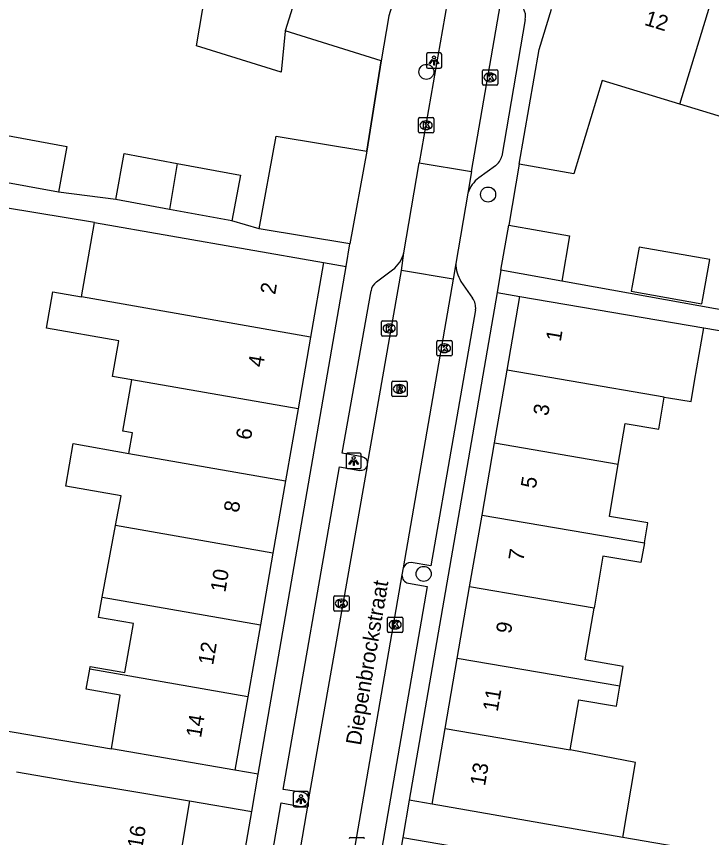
# Model space of a CAD drawing. Extents: x 159822 to 160765, y 380693 to 381634.
# Drawn here: x 160052.1 to 160097.4, y 381015 to 381068.6 of the extents above; entities that cross this region are included whole.
import ezdxf

# ---------------------------------------------------------------- set-up
doc = ezdxf.new("R2010")
doc.units = 0
for name, color, linetype in [('IMGEO_Boom', 7, 'Continuous'), ('IMGEO_Kolk', 7, 'Continuous'), ('IMGEO_Lichtpunt', 7, 'Continuous'), ('IMGEO_Muur', 7, 'Continuous'), ('IMGEO_Openbare_ruimte_label', 7, 'Continuous'), ('IMGEO_Pand', 7, 'Continuous'), ('IMGEO_Pand_nummerreeks', 7, 'Continuous'), ('IMGEO_Rijbaan_lokaal_open', 7, 'Continuous'), ('IMGEO_Rioolput', 7, 'Continuous'), ('IMGEO_Voetpad_open', 7, 'Continuous')]:
    doc.layers.add(name, color=color, linetype=linetype)

msp = doc.modelspace()

# ---------------------------------------------------------------- linework, layer by layer
at = {"layer": 'IMGEO_Boom'}
for centre in [(160078.786, 381064.944), (160082.81, 381056.949), (160078.611, 381032.214)]:
    msp.add_circle(centre, 0.489, dxfattribs=at)
at = {"layer": 'IMGEO_Kolk'}
for p, q in [((160082.439, 381064.159), (160082.439, 381065.011)), ((160082.514, 381065.085), (160083.366, 381065.085)), ((160082.927, 381064.865), (160082.952, 381064.865)), ((160083.44, 381065.011), (160083.44, 381064.159)), ((160083.366, 381064.085), (160082.514, 381064.085)), ((160082.95, 381064.305), (160082.925, 381064.305)), ((160078.27, 381061.039), (160078.27, 381061.891)), ((160078.345, 381061.965), (160079.197, 381061.965)), ((160079.271, 381061.891), (160079.271, 381061.039)), ((160078.758, 381061.745), (160078.783, 381061.745)), ((160079.197, 381060.965), (160078.345, 381060.965)), ((160078.781, 381061.185), (160078.756, 381061.185)), ((160075.862, 381047.79), (160075.862, 381048.642)), ((160075.937, 381048.716), (160076.789, 381048.716)), ((160076.863, 381048.642), (160076.863, 381047.79)), ((160076.35, 381048.496), (160076.375, 381048.496)), ((160076.789, 381047.716), (160075.937, 381047.716)), ((160076.373, 381047.936), (160076.348, 381047.936)), ((160079.461, 381046.5), (160079.461, 381047.352)), ((160079.536, 381047.426), (160080.388, 381047.426)), ((160079.949, 381047.206), (160079.974, 381047.206)), ((160080.462, 381047.352), (160080.462, 381046.5)), ((160080.388, 381046.426), (160079.536, 381046.426)), ((160079.972, 381046.646), (160079.947, 381046.646)), ((160072.748, 381029.858), (160072.748, 381030.71)), ((160072.823, 381030.784), (160073.675, 381030.784)), ((160073.236, 381030.564), (160073.261, 381030.564)), ((160073.749, 381030.71), (160073.749, 381029.858)), ((160073.675, 381029.784), (160072.823, 381029.784)), ((160073.259, 381030.004), (160073.234, 381030.004)), ((160076.252, 381028.476), (160076.252, 381029.328)), ((160076.327, 381029.402), (160077.179, 381029.402)), ((160077.253, 381029.328), (160077.253, 381028.476)), ((160076.74, 381029.182), (160076.765, 381029.182)), ((160077.179, 381028.402), (160076.327, 381028.402)), ((160076.763, 381028.622), (160076.738, 381028.622)), ((160073.829, 381015.021), (160074.681, 381015.021))]:
    msp.add_line(p, q, dxfattribs=at)
for points in [[(160082.439, 381064.159), (160082.439, 381065.011)], [(160082.514, 381065.085), (160083.366, 381065.085)], [(160082.76, 381064.785), (160082.883, 381064.785), (160082.883, 381064.634), (160083.013, 381064.785), (160083.177, 381064.785), (160083.031, 381064.634), (160083.184, 381064.385), (160083.032, 381064.385), (160082.947, 381064.549), (160082.883, 381064.482), (160082.883, 381064.385), (160082.76, 381064.385), (160082.76, 381064.785)], [(160083.44, 381065.011), (160083.44, 381064.159)], [(160083.366, 381064.085), (160082.514, 381064.085)], [(160078.27, 381061.039), (160078.27, 381061.891)], [(160078.345, 381061.965), (160079.197, 381061.965)], [(160079.271, 381061.891), (160079.271, 381061.039)], [(160078.591, 381061.665), (160078.714, 381061.665), (160078.714, 381061.514), (160078.844, 381061.665), (160079.008, 381061.665), (160078.862, 381061.514), (160079.015, 381061.265), (160078.863, 381061.265), (160078.778, 381061.429), (160078.714, 381061.362), (160078.714, 381061.265), (160078.591, 381061.265), (160078.591, 381061.665)], [(160079.197, 381060.965), (160078.345, 381060.965)], [(160075.862, 381047.79), (160075.862, 381048.642)], [(160075.937, 381048.716), (160076.789, 381048.716)], [(160076.863, 381048.642), (160076.863, 381047.79)], [(160076.183, 381048.416), (160076.306, 381048.416), (160076.306, 381048.265), (160076.436, 381048.416), (160076.6, 381048.416), (160076.454, 381048.265), (160076.607, 381048.016), (160076.455, 381048.016), (160076.37, 381048.18), (160076.306, 381048.113), (160076.306, 381048.016), (160076.183, 381048.016), (160076.183, 381048.416)], [(160076.789, 381047.716), (160075.937, 381047.716)], [(160079.461, 381046.5), (160079.461, 381047.352)], [(160079.536, 381047.426), (160080.388, 381047.426)], [(160079.782, 381047.126), (160079.905, 381047.126), (160079.905, 381046.975), (160080.035, 381047.126), (160080.199, 381047.126), (160080.053, 381046.975), (160080.206, 381046.726), (160080.054, 381046.726), (160079.969, 381046.89), (160079.905, 381046.823), (160079.905, 381046.726), (160079.782, 381046.726), (160079.782, 381047.126)], [(160080.462, 381047.352), (160080.462, 381046.5)], [(160080.388, 381046.426), (160079.536, 381046.426)], [(160072.748, 381029.858), (160072.748, 381030.71)], [(160072.823, 381030.784), (160073.675, 381030.784)], [(160073.069, 381030.484), (160073.192, 381030.484), (160073.192, 381030.333), (160073.322, 381030.484), (160073.486, 381030.484), (160073.34, 381030.333), (160073.493, 381030.084), (160073.341, 381030.084), (160073.256, 381030.248), (160073.192, 381030.181), (160073.192, 381030.084), (160073.069, 381030.084), (160073.069, 381030.484)], [(160073.749, 381030.71), (160073.749, 381029.858)], [(160073.675, 381029.784), (160072.823, 381029.784)], [(160076.252, 381028.476), (160076.252, 381029.328)], [(160076.327, 381029.402), (160077.179, 381029.402)], [(160077.253, 381029.328), (160077.253, 381028.476)], [(160076.573, 381029.102), (160076.696, 381029.102), (160076.696, 381028.951), (160076.826, 381029.102), (160076.99, 381029.102), (160076.844, 381028.951), (160076.997, 381028.702), (160076.845, 381028.702), (160076.76, 381028.866), (160076.696, 381028.799), (160076.696, 381028.702), (160076.573, 381028.702), (160076.573, 381029.102)], [(160077.179, 381028.402), (160076.327, 381028.402)], [(160073.829, 381015.021), (160074.681, 381015.021)]]:
    msp.add_lwpolyline(points, dxfattribs=at)
for centre, start, end in [((160082.516, 381065.009), 91.552, 178.448), ((160082.516, 381065.009), 91.552, 178.448), ((160083.364, 381065.009), 1.552, 88.448), ((160083.364, 381065.009), 1.552, 88.448), ((160082.516, 381064.161), 181.552, 268.448), ((160082.516, 381064.161), 181.552, 268.448), ((160083.364, 381064.161), 271.552, 358.448), ((160083.364, 381064.161), 271.552, 358.448), ((160078.347, 381061.889), 91.552, 178.448), ((160078.347, 381061.889), 91.552, 178.448), ((160079.195, 381061.889), 1.552, 88.448), ((160079.195, 381061.889), 1.552, 88.448), ((160078.347, 381061.041), 181.552, 268.448), ((160078.347, 381061.041), 181.552, 268.448), ((160079.195, 381061.041), 271.552, 358.448), ((160079.195, 381061.041), 271.552, 358.448), ((160075.939, 381048.64), 91.552, 178.448), ((160075.939, 381048.64), 91.552, 178.448), ((160076.787, 381048.64), 1.552, 88.448), ((160076.787, 381048.64), 1.552, 88.448), ((160075.939, 381047.792), 181.552, 268.448), ((160075.939, 381047.792), 181.552, 268.448), ((160076.787, 381047.792), 271.552, 358.448), ((160076.787, 381047.792), 271.552, 358.448), ((160079.538, 381047.35), 91.552, 178.448), ((160079.538, 381047.35), 91.552, 178.448), ((160080.386, 381047.35), 1.552, 88.448), ((160080.386, 381047.35), 1.552, 88.448), ((160079.538, 381046.502), 181.552, 268.448), ((160079.538, 381046.502), 181.552, 268.448), ((160080.386, 381046.502), 271.552, 358.448), ((160080.386, 381046.502), 271.552, 358.448), ((160072.825, 381030.708), 91.552, 178.448), ((160072.825, 381030.708), 91.552, 178.448), ((160073.673, 381030.708), 1.552, 88.448), ((160073.673, 381030.708), 1.552, 88.448), ((160072.825, 381029.86), 181.552, 268.448), ((160072.825, 381029.86), 181.552, 268.448), ((160073.673, 381029.86), 271.552, 358.448), ((160073.673, 381029.86), 271.552, 358.448), ((160076.329, 381029.326), 91.552, 178.448), ((160076.329, 381029.326), 91.552, 178.448), ((160077.177, 381029.326), 1.552, 88.448), ((160077.177, 381029.326), 1.552, 88.448), ((160076.329, 381028.478), 181.552, 268.448), ((160076.329, 381028.478), 181.552, 268.448), ((160077.177, 381028.478), 271.552, 358.448), ((160077.177, 381028.478), 271.552, 358.448), ((160073.831, 381014.945), 91.552, 178.448), ((160073.831, 381014.945), 91.552, 178.448), ((160074.679, 381014.945), 1.552, 88.448), ((160074.679, 381014.945), 1.552, 88.448)]:
    msp.add_arc(centre, 0.0765, start, end, dxfattribs=at)
for centre, major_axis, ratio, start_param, end_param in [((160082.926, 381064.585), (-0.387, 0.002), 0.722429, 4.712389, 7.853982), ((160082.951, 381064.585), (-0.39, 0.002), 0.717154, 1.570796, 4.712389), ((160078.757, 381061.465), (-0.387, 0.002), 0.722429, 4.712389, 7.853982), ((160078.782, 381061.465), (-0.39, 0.002), 0.717154, 1.570796, 4.712389), ((160076.349, 381048.216), (-0.387, 0.002), 0.722429, 4.712389, 7.853982), ((160076.374, 381048.216), (-0.39, 0.002), 0.717154, 1.570796, 4.712389), ((160079.948, 381046.926), (-0.387, 0.002), 0.722429, 4.712389, 7.853982), ((160079.973, 381046.926), (-0.39, 0.002), 0.717154, 1.570796, 4.712389), ((160073.235, 381030.284), (-0.387, 0.002), 0.722429, 4.712389, 7.853982), ((160073.26, 381030.284), (-0.39, 0.002), 0.717154, 1.570796, 4.712389), ((160076.739, 381028.902), (-0.387, 0.002), 0.722429, 4.712389, 7.853982), ((160076.764, 381028.902), (-0.39, 0.002), 0.717154, 1.570796, 4.712389)]:
    msp.add_ellipse(centre, major_axis=major_axis, ratio=ratio, start_param=start_param, end_param=end_param, dxfattribs=at)
at = {"layer": 'IMGEO_Lichtpunt'}
for p, q in [((160079.691, 381066.181), (160078.883, 381066.181)), ((160079.691, 381066.181), (160078.883, 381066.181)), ((160078.789, 381066.086), (160078.789, 381065.279)), ((160078.789, 381066.086), (160078.789, 381065.279)), ((160079.785, 381065.279), (160079.785, 381066.086)), ((160079.785, 381065.279), (160079.785, 381066.086)), ((160078.883, 381065.185), (160079.691, 381065.185)), ((160078.883, 381065.185), (160079.691, 381065.185)), ((160073.552, 381039.979), (160073.552, 381039.172)), ((160073.552, 381039.979), (160073.552, 381039.172)), ((160074.454, 381040.074), (160073.646, 381040.074)), ((160074.454, 381040.074), (160073.646, 381040.074)), ((160074.548, 381039.172), (160074.548, 381039.979)), ((160074.548, 381039.172), (160074.548, 381039.979)), ((160073.646, 381039.078), (160074.454, 381039.078)), ((160073.646, 381039.078), (160074.454, 381039.078)), ((160071.016, 381018.019), (160070.208, 381018.019)), ((160071.016, 381018.019), (160070.208, 381018.019)), ((160070.114, 381017.924), (160070.114, 381017.117)), ((160070.114, 381017.924), (160070.114, 381017.117)), ((160071.11, 381017.117), (160071.11, 381017.924)), ((160071.11, 381017.117), (160071.11, 381017.924)), ((160070.208, 381017.023), (160071.016, 381017.023)), ((160070.208, 381017.023), (160071.016, 381017.023))]:
    msp.add_line(p, q, dxfattribs=at)
for points in [[(160079.163, 381065.75), (160079.202, 381065.722), (160079.014, 381065.46), (160078.976, 381065.487), (160079.163, 381065.75)], [(160079.265, 381065.702), (160079.312, 381065.702), (160079.312, 381065.38), (160079.265, 381065.38), (160079.265, 381065.702)], [(160079.375, 381065.722), (160079.413, 381065.749), (160079.6, 381065.487), (160079.561, 381065.459), (160079.375, 381065.722)], [(160073.926, 381039.643), (160073.965, 381039.615), (160073.777, 381039.353), (160073.739, 381039.38), (160073.926, 381039.643)], [(160074.028, 381039.595), (160074.075, 381039.595), (160074.075, 381039.273), (160074.028, 381039.273), (160074.028, 381039.595)], [(160074.138, 381039.615), (160074.176, 381039.642), (160074.363, 381039.38), (160074.324, 381039.352), (160074.138, 381039.615)], [(160070.488, 381017.588), (160070.527, 381017.56), (160070.339, 381017.298), (160070.301, 381017.325), (160070.488, 381017.588)], [(160070.59, 381017.54), (160070.637, 381017.54), (160070.637, 381017.218), (160070.59, 381017.218), (160070.59, 381017.54)], [(160070.7, 381017.56), (160070.738, 381017.587), (160070.925, 381017.325), (160070.886, 381017.297), (160070.7, 381017.56)]]:
    msp.add_lwpolyline(points, dxfattribs=at)
for centre in [(160079.288, 381065.884), (160074.051, 381039.777), (160070.613, 381017.722)]:
    msp.add_circle(centre, 0.0994, dxfattribs=at)
for centre, start, end in [((160078.883, 381066.086), 90, 180), ((160078.883, 381066.086), 90, 180), ((160079.691, 381066.086), 0, 90), ((160079.691, 381066.086), 0, 90), ((160078.883, 381065.279), 180, 270), ((160078.883, 381065.279), 180, 270), ((160079.691, 381065.279), 270, 0), ((160079.691, 381065.279), 270, 360), ((160073.646, 381039.979), 90, 180), ((160073.646, 381039.979), 90, 180), ((160074.454, 381039.979), 0, 90), ((160074.454, 381039.979), 0, 90), ((160073.646, 381039.172), 180, 270), ((160073.646, 381039.172), 180, 270), ((160074.454, 381039.172), 270, 0), ((160074.454, 381039.172), 270, 360), ((160070.208, 381017.924), 90, 180), ((160070.208, 381017.924), 90, 180), ((160071.016, 381017.924), 0, 90), ((160071.016, 381017.924), 0, 90), ((160070.208, 381017.117), 180, 270), ((160070.208, 381017.117), 180, 270), ((160071.016, 381017.117), 270, 0), ((160071.016, 381017.117), 270, 360)]:
    msp.add_arc(centre, 0.0946, start, end, dxfattribs=at)
at = {"layer": 'IMGEO_Muur'}
for points in [[(160075.835, 381065.671), (160074.905, 381059.778)], [(160084.839, 381058.926), (160084.153, 381054.951)]]:
    msp.add_lwpolyline(points, dxfattribs=at)
at = {"layer": 'IMGEO_Pand'}
for points in [[(160072.714, 381077.588), (160069.588, 381067.616)], [(160078.535, 381075.782), (160076.333, 381068.599), (160075.835, 381065.671)], [(160069.588, 381067.616), (160069.584, 381067.603), (160069.334, 381064.924), (160063.813, 381066.644), (160064.385, 381070.113), (160065.023, 381072.164)], [(160095.297, 381062.848), (160097.493, 381070.056)], [(160084.839, 381058.926), (160086.136, 381066.392), (160086.933, 381069.026)], [(160075.835, 381065.671), (160069.588, 381067.616)], [(160095.297, 381062.848), (160090.25, 381064.389), (160088.389, 381058.292), (160084.839, 381058.926)], [(160100.802, 381061.166), (160095.297, 381062.848)], [(160051.241, 381060.841), (160055.361, 381060.078), (160054.808, 381057.095)], [(160067.897, 381054.71), (160068.993, 381060.753), (160074.905, 381059.778)], [(160074.905, 381059.778), (160073.809, 381053.735)], [(160058.542, 381056.631), (160059.095, 381059.614), (160062.547, 381058.975)], [(160062.547, 381058.975), (160062.053, 381055.981)], [(160062.547, 381058.975), (160066.667, 381058.212), (160066.114, 381055.229)], [(160054.808, 381057.095), (160050.747, 381057.847)], [(160062.053, 381055.981), (160058.542, 381056.631)], [(160066.114, 381055.229), (160062.053, 381055.981)], [(160056.31, 381050.276), (160057.162, 381055.128)], [(160057.162, 381055.128), (160072.09, 381052.509)], [(160083.645, 381052.012), (160084.153, 381054.951)], [(160084.153, 381054.951), (160088.113, 381054.245), (160087.607, 381051.297)], [(160073.809, 381053.735), (160067.897, 381054.71)], [(160097.252, 381052.707), (160092.646, 381053.526), (160092.195, 381050.995), (160092.131, 381050.637), (160096.737, 381049.818), (160096.801, 381050.176), (160097.252, 381052.707)], [(160072.09, 381052.509), (160071.243, 381047.656)], [(160087.607, 381051.297), (160083.645, 381052.012)], [(160059.585, 381044.869), (160058.334, 381045.088), (160058.742, 381047.417), (160054.039, 381048.242), (160054.453, 381050.602), (160056.31, 381050.276)], [(160071.243, 381047.656), (160056.31, 381050.276)], [(160084.052, 381045.489), (160084.885, 381050.303)], [(160084.885, 381050.303), (160096.862, 381048.262)], [(160094.289, 381043.746), (160094.567, 381043.699), (160096.043, 381043.448), (160096.268, 381044.772), (160096.862, 381048.262)], [(160071.243, 381047.656), (160070.425, 381042.968)], [(160083.231, 381040.751), (160084.052, 381045.489)], [(160094.289, 381043.746), (160093.648, 381043.855), (160084.052, 381045.489)], [(160059.406, 381040.069), (160059.64, 381041.4), (160058.996, 381041.513), (160059.585, 381044.869)], [(160070.425, 381042.968), (160062.462, 381044.365), (160059.585, 381044.869)], [(160091.296, 381039.378), (160091.748, 381042.027), (160093.933, 381041.655), (160094.064, 381042.423), (160094.289, 381043.746)], [(160070.425, 381042.968), (160069.607, 381038.28)], [(160058.534, 381035.371), (160058.895, 381037.299), (160055.285, 381037.932), (160055.772, 381040.707), (160059.406, 381040.069)], [(160082.417, 381036.045), (160083.231, 381040.751)], [(160083.231, 381040.751), (160091.296, 381039.378)], [(160059.406, 381040.069), (160069.607, 381038.28)], [(160092.991, 381034.245), (160093.211, 381035.536), (160090.714, 381035.962), (160091.296, 381039.378)], [(160069.607, 381038.28), (160068.785, 381033.573)], [(160081.607, 381031.368), (160082.417, 381036.045)], [(160082.417, 381036.045), (160092.991, 381034.245)], [(160057.658, 381030.691), (160058.534, 381035.371)], [(160068.785, 381033.573), (160058.534, 381035.371)], [(160092.991, 381034.245), (160092.771, 381032.954), (160090.291, 381033.377), (160089.714, 381029.988)], [(160068.785, 381033.573), (160067.967, 381028.883)], [(160080.797, 381026.687), (160081.607, 381031.368)], [(160089.714, 381029.988), (160081.607, 381031.368)], [(160056.851, 381025.999), (160056.883, 381026.181), (160059.134, 381025.787), (160059.693, 381028.978), (160057.412, 381029.377), (160057.658, 381030.691)], [(160057.658, 381030.691), (160067.967, 381028.883)], [(160091.388, 381024.884), (160091.609, 381026.179), (160089.137, 381026.6), (160089.714, 381029.988)], [(160067.967, 381028.883), (160067.148, 381024.193)], [(160080.007, 381022.125), (160080.797, 381026.687)], [(160091.388, 381024.884), (160080.797, 381026.687)], [(160058.277, 381020.801), (160058.824, 381024.301), (160056.62, 381024.687), (160056.851, 381025.999)], [(160067.148, 381024.193), (160056.851, 381025.999)], [(160088.165, 381020.736), (160088.723, 381024.007), (160091.168, 381023.59), (160091.388, 381024.884)], [(160067.148, 381024.193), (160066.315, 381019.419)], [(160079.155, 381017.205), (160080.007, 381022.125)], [(160080.007, 381022.125), (160088.165, 381020.736)], [(160066.315, 381019.419), (160058.277, 381020.801)], [(160091.584, 381015.034), (160092.418, 381019.918), (160088.165, 381020.736)], [(160052.072, 381019.3), (160055.995, 381018.643), (160058.429, 381018.236), (160063.36, 381017.41)], [(160063.36, 381017.41), (160062.374, 381011.597)], [(160091.584, 381015.034), (160079.155, 381017.205)]]:
    msp.add_lwpolyline(points, dxfattribs=at)
at = {"layer": 'IMGEO_Rijbaan_lokaal_open'}
for points in [[(160081.721, 381077.971), (160081.502, 381076.351), (160080.894, 381073.814), (160078.328, 381059.009)], [(160081.719, 381058.441), (160084.018, 381071.671)], [(160077.328, 381053.154), (160078.328, 381059.009)], [(160078.328, 381059.009), (160081.719, 381058.441)], [(160081.719, 381058.441), (160081.495, 381057.035)], [(160081.495, 381057.035), (160080.708, 381052.456)], [(160077.158, 381051.988), (160077.328, 381053.154)], [(160080.708, 381052.456), (160080.523, 381051.422)], [(160074.959, 381039.376), (160077.158, 381051.988)], [(160080.523, 381051.422), (160077.158, 381051.988)], [(160080.523, 381051.422), (160077.274, 381032.602)], [(160071.138, 381017.541), (160074.947, 381039.266)], [(160074.947, 381039.266), (160074.959, 381039.376)], [(160077.274, 381032.602), (160077.196, 381032.149)], [(160077.196, 381032.149), (160071.144, 380997.268)], [(160071.1, 381017.328), (160071.138, 381017.541)], [(160067.764, 380997.82), (160071.1, 381017.328)]]:
    msp.add_lwpolyline(points, dxfattribs=at)
at = {"layer": 'IMGEO_Rioolput'}
for p, q in [((160076.606, 381044.775), (160077.458, 381044.775)), ((160076.531, 381043.849), (160076.531, 381044.701)), ((160077.019, 381044.555), (160077.044, 381044.555)), ((160077.532, 381044.701), (160077.532, 381043.849)), ((160077.458, 381043.775), (160076.606, 381043.775)), ((160077.042, 381043.995), (160077.017, 381043.995))]:
    msp.add_line(p, q, dxfattribs=at)
for points in [[(160076.606, 381044.775), (160077.458, 381044.775)], [(160076.531, 381043.849), (160076.531, 381044.701)], [(160077.12, 381044.473), (160076.868, 381044.475), (160076.868, 381044.075)], [(160076.868, 381044.075), (160076.992, 381044.075), (160076.992, 381044.237), (160077.003, 381044.237)], [(160077.046, 381044.394), (160076.992, 381044.394), (160076.992, 381044.313)], [(160076.992, 381044.313), (160077.044, 381044.313)], [(160077.532, 381044.701), (160077.532, 381043.849)], [(160077.458, 381043.775), (160076.606, 381043.775)], [(160077.05, 381044.208), (160077.121, 381044.075), (160077.261, 381044.075), (160077.196, 381044.201)]]:
    msp.add_lwpolyline(points, dxfattribs=at)
for centre, radius, start, end in [((160076.608, 381044.699), 0.0765, 91.552, 178.448), ((160076.608, 381044.699), 0.0765, 91.552, 178.448), ((160077.456, 381044.699), 0.0765, 1.552, 88.448), ((160077.456, 381044.699), 0.0765, 1.552, 88.448), ((160077.002, 381044.184), 0.0533, 26.0293, 88.6989), ((160077.028, 381044.502), 0.19, 274.7715, 282.9687), ((160077.052, 381044.298), 0.0964, 77.0061, 93.1865), ((160077.066, 381044.355), 0.0378, 276.6634, 79.6772), ((160077.119, 381044.363), 0.109, 350.3612, 89.416), ((160077.117, 381044.363), 0.112, 277.5842, 350.9817), ((160077.101, 381044.148), 0.108, 29.5134, 73.7905), ((160076.608, 381043.851), 0.0765, 181.552, 268.448), ((160076.608, 381043.851), 0.0765, 181.552, 268.448), ((160077.456, 381043.851), 0.0765, 271.552, 358.448), ((160077.456, 381043.851), 0.0765, 271.552, 358.448)]:
    msp.add_arc(centre, radius, start, end, dxfattribs=at)
for centre, major_axis, ratio, start_param, end_param in [((160077.018, 381044.275), (-0.387, 0.002), 0.722429, 4.712389, 7.853982), ((160077.043, 381044.275), (-0.39, 0.002), 0.717154, 1.570796, 4.712389)]:
    msp.add_ellipse(centre, major_axis=major_axis, ratio=ratio, start_param=start_param, end_param=end_param, dxfattribs=at)
at = {"layer": 'IMGEO_Voetpad_open'}
for points in [[(160085.23, 381068.349), (160083.696, 381059.454)], [(160074.905, 381059.778), (160075.835, 381065.671)], [(160083.282, 381058.818), (160082.21, 381058.041)], [(160084.839, 381058.926), (160084.153, 381054.951)], [(160058.542, 381056.631), (160054.808, 381057.095)], [(160057.162, 381055.128), (160045.66, 381057.023), (160045.538, 381056.295), (160045.465, 381055.857)], [(160067.897, 381054.71), (160066.114, 381055.229)], [(160073.553, 381052.256), (160073.809, 381053.735)], [(160067.829, 381019.157), (160073.553, 381052.256)], [(160072.09, 381052.509), (160073.553, 381052.256)], [(160075.531, 381051.247), (160076.588, 381052.044)], [(160083.645, 381052.012), (160083.394, 381050.561)], [(160081.039, 381051.286), (160081.801, 381050.19)], [(160124.468, 381037.113), (160107.38, 381040.022), (160108.727, 381047.486), (160087.607, 381051.297)], [(160074.613, 381039.846), (160073.29, 381040.086), (160075.189, 381050.668)], [(160083.394, 381050.561), (160077.673, 381017.461)], [(160083.394, 381050.561), (160084.885, 381050.303)], [(160081.995, 381049.438), (160079.075, 381032.743), (160077.788, 381032.952)], [(160096.862, 381048.262), (160106.825, 381046.564), (160106.761, 381046.129), (160106.655, 381045.415)], [(160070.779, 381017.951), (160069.458, 381018.16), (160073.132, 381039.185), (160074.444, 381038.965)], [(160077.614, 381031.614), (160078.839, 381031.395), (160075.119, 381009.935), (160074.7, 381010.007)], [(160040.143, 381024.83), (160039.983, 381023.946), (160058.277, 381020.801)], [(160067.829, 381019.157), (160066.315, 381019.419)], [(160067.41, 381016.732), (160067.829, 381019.157)], [(160077.673, 381017.461), (160077.254, 381015.036)], [(160079.155, 381017.205), (160077.673, 381017.461)], [(160063.36, 381017.41), (160067.41, 381016.732)], [(160066.442, 381000.494), (160069.318, 381017.277), (160070.612, 381017.05)], [(160063.446, 380993.816), (160063.448, 380993.829), (160067.41, 381016.732)], [(160077.254, 381015.036), (160073.295, 380992.135)], [(160077.254, 381015.036), (160081.181, 381014.357)], [(160098.547, 381013.826), (160091.584, 381015.034)]]:
    msp.add_lwpolyline(points, dxfattribs=at)
for centre, radius, start, end in [((160084.252, 381068.557), 1, 347.9675, 31.2382), ((160082.733, 381059.628), 0.979, 304.1259, 349.7504), ((160083.472, 381056.387), 2.08, 127.3409, 161.8536), ((160075.382, 381053.65), 2.009, 306.9143, 345.7056), ((160083.069, 381052.492), 2.362, 180.878, 210.7151), ((160075.941, 381050.614), 0.754, 122.939, 175.9226), ((160080.86, 381049.546), 1.14, 354.556, 34.3754), ((160074.528, 381039.421), 0.433, 354.0215, 78.6973), ((160074.521, 381039.408), 0.449, 260.1891, 341.6043), ((160077.777, 381032.416), 0.536, 88.8293, 159.6753), ((160077.717, 381032.125), 0.521, 177.3549, 258.6467), ((160070.67, 381017.493), 0.471, 5.8557, 76.5557), ((160070.66, 381017.533), 0.485, 264.2933, 335.0446)]:
    msp.add_arc(centre, radius, start, end, dxfattribs=at)

# ---------------------------------------------------------------- texts
at = {"layer": 'IMGEO_Openbare_ruimte_label'}
msp.add_text('Diepenbrockstraat', height=1, rotation=80.4435, dxfattribs=at).set_placement((160074.514, 381020.994))
at = {"layer": 'IMGEO_Pand_nummerreeks'}
for s, rotation, p in [('12', 343.0194, (160092.942, 381068.017)), ('2', 80.4976, (160068.934, 381050.385)), ('1', 80.3287, (160087.543, 381047.321)), ('4', 80.4948, (160068.14, 381045.646)), ('3', 80.3287, (160086.716, 381042.475)), ('6', 80.4948, (160067.347, 381040.905)), ('5', 80.3315, (160085.909, 381037.74)), ('8', 80.4976, (160066.554, 381036.168)), ('7', 80.3315, (160085.103, 381033.006)), ('10', 80.4976, (160065.685, 381030.972)), ('9', 80.3315, (160084.296, 381028.272)), ('12', 80.4976, (160064.89, 381026.225)), ('11', 80.3315, (160083.433, 381023.195)), ('14', 80.4976, (160064.098, 381021.487)), ('13', 80.3315, (160082.606, 381018.349)), ('16', 80.3745, (160060.27, 381014.258))]:
    msp.add_text(s, height=1, rotation=rotation, dxfattribs=at).set_placement(p)

doc.saveas('drawing.dxf')
